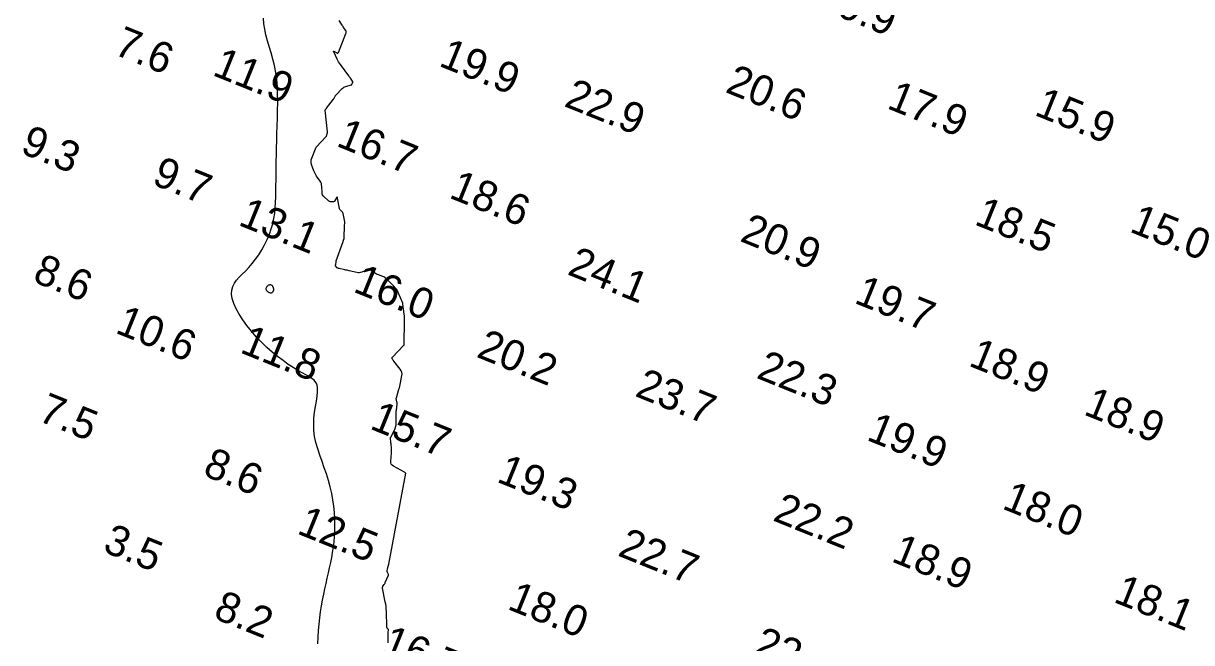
# Model space of a CAD drawing. Extents: x 3040093 to 3056816, y 408076 to 509144.
# Drawn here: x 3043773.7 to 3043964.6, y 439499.2 to 439600.5 of the extents above; entities that cross this region are included whole.
import ezdxf

# ---------------------------------------------------------------- set-up
doc = ezdxf.new("R2010")
doc.units = 0
for name, color, linetype in [('V-CHAN-CONT-EL12-1112', 7, 'Continuous'), ('V-CHAN-CONT-EL15', 7, 'Continuous'), ('V-TOPO-SOUN-0810', 7, 'Continuous')]:
    doc.layers.add(name, color=color, linetype=linetype)

msp = doc.modelspace()

# ---------------------------------------------------------------- linework, layer by layer
at = {"layer": 'V-CHAN-CONT-EL12-1112'}
msp.add_lwpolyline([(3043821.79, 439499.03), (3043821.85, 439500.11), (3043821.92, 439501.18), (3043822.01, 439502.23), (3043822.12, 439503.26), (3043822.25, 439504.26), (3043822.4, 439505.24), (3043822.57, 439506.19), (3043822.76, 439507.12), (3043822.95, 439508.02), (3043823.14, 439508.91), (3043823.34, 439509.78), (3043823.53, 439510.63), (3043823.72, 439511.47), (3043823.9, 439512.3), (3043824.06, 439513.13), (3043824.21, 439513.96), (3043824.34, 439514.81), (3043824.44, 439515.68), (3043824.52, 439516.57), (3043824.57, 439517.49), (3043824.58, 439518.45), (3043824.56, 439519.45), (3043824.5, 439520.47), (3043824.4, 439521.51), (3043824.26, 439522.56), (3043824.07, 439523.62), (3043823.83, 439524.68), (3043823.55, 439525.74), (3043823.21, 439526.79), (3043822.85, 439527.82), (3043822.47, 439528.85), (3043822.11, 439529.88), (3043821.77, 439530.89), (3043821.48, 439531.91), (3043821.26, 439532.92), (3043821.13, 439533.93), (3043821.11, 439534.95), (3043821.16, 439535.94), (3043821.27, 439536.92), (3043821.42, 439537.84), (3043821.56, 439538.72), (3043821.69, 439539.52), (3043821.76, 439540.23), (3043821.76, 439540.85), (3043821.67, 439541.35), (3043821.48, 439541.77), (3043821.19, 439542.12), (3043820.82, 439542.42), (3043820.36, 439542.71), (3043819.82, 439543.01), (3043819.2, 439543.34), (3043818.51, 439543.72), (3043817.76, 439544.18), (3043816.95, 439544.71), (3043816.1, 439545.32), (3043815.22, 439545.98), (3043814.33, 439546.71), (3043813.44, 439547.49), (3043812.57, 439548.33), (3043811.73, 439549.2), (3043810.93, 439550.11), (3043810.19, 439551.04), (3043809.52, 439551.98), (3043808.94, 439552.91), (3043808.45, 439553.81), (3043808.07, 439554.67), (3043807.81, 439555.48), (3043807.7, 439556.21), (3043807.72, 439556.85), (3043807.88, 439557.43), (3043808.15, 439557.96), (3043808.51, 439558.46), (3043808.95, 439558.95), (3043809.44, 439559.44), (3043809.97, 439559.97), (3043810.52, 439560.55), (3043811.07, 439561.19), (3043811.61, 439561.89), (3043812.13, 439562.64), (3043812.62, 439563.44), (3043813.08, 439564.26), (3043813.5, 439565.11), (3043813.87, 439565.97), (3043814.17, 439566.84), (3043814.42, 439567.7), (3043814.6, 439568.57), (3043814.74, 439569.43), (3043814.83, 439570.3), (3043814.89, 439571.18), (3043814.93, 439572.08), (3043814.94, 439572.99), (3043814.95, 439573.92), (3043814.96, 439574.87), (3043814.97, 439575.86), (3043814.98, 439576.87), (3043814.99, 439577.91), (3043815.01, 439578.99), (3043815.03, 439580.1), (3043815.06, 439581.25), (3043815.1, 439582.44), (3043815.14, 439583.67), (3043815.18, 439584.93), (3043815.22, 439586.21), (3043815.23, 439587.49), (3043815.22, 439588.77), (3043815.17, 439590.03), (3043815.07, 439591.25), (3043814.92, 439592.43), (3043814.7, 439593.55), (3043814.44, 439594.62), (3043814.15, 439595.65), (3043813.85, 439596.65), (3043813.57, 439597.61), (3043813.31, 439598.55), (3043813.1, 439599.48), (3043812.96, 439600.4), (3043812.9, 439601.32)], dxfattribs=at)
msp.add_lwpolyline([(3043814.07, 439556.39), (3043814.15, 439556.39), (3043814.22, 439556.41), (3043814.28, 439556.43), (3043814.33, 439556.46), (3043814.37, 439556.5), (3043814.41, 439556.54), (3043814.44, 439556.58), (3043814.47, 439556.62), (3043814.5, 439556.66), (3043814.52, 439556.7), (3043814.54, 439556.73), (3043814.55, 439556.76), (3043814.56, 439556.79), (3043814.58, 439556.81), (3043814.58, 439556.84), (3043814.59, 439556.86), (3043814.59, 439556.88), (3043814.59, 439556.9), (3043814.59, 439556.92), (3043814.59, 439556.94), (3043814.59, 439556.97), (3043814.58, 439557), (3043814.58, 439557.03), (3043814.57, 439557.07), (3043814.56, 439557.12), (3043814.55, 439557.17), (3043814.54, 439557.23), (3043814.52, 439557.29), (3043814.49, 439557.35), (3043814.46, 439557.41), (3043814.42, 439557.47), (3043814.37, 439557.52), (3043814.31, 439557.58), (3043814.25, 439557.62), (3043814.18, 439557.66), (3043814.1, 439557.69), (3043814.01, 439557.71), (3043813.92, 439557.7), (3043813.83, 439557.68), (3043813.73, 439557.64), (3043813.63, 439557.58), (3043813.54, 439557.51), (3043813.46, 439557.42), (3043813.39, 439557.32), (3043813.33, 439557.22), (3043813.31, 439557.11), (3043813.3, 439557), (3043813.33, 439556.9), (3043813.39, 439556.8), (3043813.47, 439556.71), (3043813.56, 439556.62), (3043813.66, 439556.55), (3043813.77, 439556.48), (3043813.88, 439556.44), (3043813.98, 439556.41)], close=True, dxfattribs=at)
at = {"layer": 'V-CHAN-CONT-EL15'}
for points in [[(3043833.4, 439512.06), (3043836.18, 439526.91), (3043836.13, 439526.95), (3043836.08, 439526.99), (3043836.03, 439527.03), (3043835.97, 439527.07), (3043834.14, 439528.08), (3043833.93, 439528.23), (3043833.8, 439528.42), (3043833.72, 439528.64), (3043833.71, 439528.89), (3043833.84, 439530.17), (3043833.85, 439530.34), (3043833.85, 439530.52), (3043833.85, 439530.7), (3043833.84, 439530.88), (3043833.75, 439531.76), (3043833.74, 439531.85), (3043833.73, 439531.95), (3043833.72, 439532.04), (3043833.71, 439532.13), (3043833.66, 439532.49), (3043833.66, 439532.58), (3043833.67, 439532.66), (3043833.69, 439532.75), (3043833.72, 439532.83), (3043834.36, 439534.06), (3043834.4, 439534.15), (3043834.44, 439534.24), (3043834.47, 439534.34), (3043834.49, 439534.43), (3043834.57, 439534.82), (3043834.59, 439534.92), (3043834.6, 439535.02), (3043834.61, 439535.12), (3043834.61, 439535.21), (3043834.58, 439536.47), (3043834.58, 439536.66), (3043834.59, 439536.85), (3043834.6, 439537.04), (3043834.62, 439537.23), (3043834.74, 439538.18), (3043834.75, 439538.28), (3043834.74, 439538.37), (3043834.73, 439538.46), (3043834.72, 439538.55), (3043834.62, 439538.91), (3043834.61, 439539), (3043834.6, 439539.09), (3043834.61, 439539.17), (3043834.63, 439539.26), (3043835.04, 439540.63), (3043835.11, 439540.89), (3043835.18, 439541.14), (3043835.24, 439541.41), (3043835.29, 439541.67), (3043835.52, 439542.87), (3043835.55, 439543.15), (3043835.52, 439543.42), (3043835.42, 439543.67), (3043835.27, 439543.91), (3043834.22, 439545.25), (3043834.18, 439545.3), (3043834.14, 439545.35), (3043834.11, 439545.4), (3043834.07, 439545.45), (3043833.92, 439545.65), (3043833.9, 439545.7), (3043833.89, 439545.75), (3043833.9, 439545.79), (3043833.94, 439545.84), (3043835.87, 439547.83), (3043835.87, 439547.84), (3043835.88, 439547.84), (3043835.88, 439547.85), (3043835.88, 439547.85), (3043835.89, 439547.88), (3043835.89, 439547.88), (3043835.89, 439547.89), (3043835.89, 439547.89), (3043835.89, 439547.9), (3043835.89, 439547.94), (3043835.89, 439547.94), (3043835.97, 439551.81), (3043835.97, 439552.09), (3043835.96, 439552.36), (3043835.94, 439552.64), (3043835.91, 439552.91), (3043835.7, 439554.55), (3043835.69, 439554.56), (3043835.69, 439554.57), (3043835.69, 439554.59), (3043835.68, 439554.6), (3043835.68, 439554.61), (3043835.68, 439554.66), (3043835.68, 439554.67), (3043835.67, 439554.68), (3043835.67, 439554.69), (3043835.67, 439554.7), (3043834.93, 439556.44), (3043834.8, 439556.72), (3043834.63, 439556.99), (3043834.45, 439557.24), (3043834.23, 439557.47), (3043833.01, 439558.68), (3043832.87, 439558.8), (3043832.73, 439558.91), (3043832.57, 439559), (3043832.4, 439559.07), (3043831.71, 439559.33), (3043831.54, 439559.4), (3043831.38, 439559.48), (3043831.22, 439559.58), (3043831.07, 439559.68), (3043830.47, 439560.1), (3043830.32, 439560.18), (3043830.16, 439560.22), (3043830, 439560.21), (3043829.83, 439560.16), (3043828.97, 439559.8), (3043828.77, 439559.73), (3043828.56, 439559.69), (3043828.36, 439559.69), (3043828.15, 439559.72), (3043826.93, 439560.01), (3043826.74, 439560.05), (3043826.56, 439560.09), (3043826.38, 439560.13), (3043826.19, 439560.17), (3043825.25, 439560.36), (3043825.17, 439560.38), (3043825.1, 439560.41), (3043825.03, 439560.46), (3043824.97, 439560.51), (3043824.67, 439560.82), (3043824.65, 439560.84), (3043824.65, 439560.86), (3043824.65, 439560.88), (3043824.65, 439560.9), (3043824.7, 439561), (3043824.71, 439561.02), (3043824.72, 439561.04), (3043824.72, 439561.07), (3043824.73, 439561.09), (3043824.76, 439561.39), (3043824.76, 439561.45), (3043824.77, 439561.51), (3043824.79, 439561.56), (3043824.81, 439561.62), (3043825.92, 439564.81), (3043825.93, 439564.86), (3043825.95, 439564.91), (3043825.97, 439564.96), (3043825.99, 439565.01), (3043826.11, 439565.3), (3043826.11, 439565.3), (3043826.11, 439565.3), (3043826.11, 439565.31), (3043826.11, 439565.31), (3043826.1, 439565.33), (3043826.1, 439565.33), (3043826.09, 439565.34), (3043826.09, 439565.34), (3043826.09, 439565.35), (3043826.1, 439565.46), (3043826.1, 439565.48), (3043826.1, 439565.5), (3043826.11, 439565.52), (3043826.11, 439565.54), (3043826.12, 439567.26), (3043826.13, 439567.33), (3043826.13, 439567.39), (3043826.14, 439567.45), (3043826.15, 439567.51), (3043826.2, 439567.75), (3043826.21, 439567.81), (3043826.21, 439567.87), (3043826.21, 439567.93), (3043826.2, 439567.99), (3043825.92, 439569.38), (3043825.9, 439569.46), (3043825.86, 439569.54), (3043825.81, 439569.61), (3043825.75, 439569.67), (3043825.48, 439569.9), (3043825.42, 439569.96), (3043825.38, 439570.03), (3043825.34, 439570.11), (3043825.32, 439570.19), (3043825.02, 439571.9), (3043824.99, 439572), (3043824.95, 439572.04), (3043824.89, 439572.02), (3043824.83, 439571.93), (3043824.49, 439571.41), (3043824.44, 439571.34), (3043824.37, 439571.3), (3043824.3, 439571.27), (3043824.21, 439571.27), (3043823.84, 439571.3), (3043823.75, 439571.31), (3043823.67, 439571.34), (3043823.59, 439571.38), (3043823.52, 439571.44), (3043822.78, 439572.13), (3043822.66, 439572.27), (3043822.56, 439572.43), (3043822.5, 439572.6), (3043822.48, 439572.79), (3043822.44, 439573.81), (3043822.41, 439574.04), (3043822.36, 439574.26), (3043822.27, 439574.47), (3043822.15, 439574.67), (3043821.59, 439575.49), (3043821.46, 439575.69), (3043821.35, 439575.9), (3043821.24, 439576.12), (3043821.15, 439576.34), (3043820.77, 439577.4), (3043820.7, 439577.65), (3043820.68, 439577.9), (3043820.71, 439578.15), (3043820.78, 439578.39), (3043821.42, 439579.95), (3043821.43, 439579.98), (3043821.44, 439580), (3043821.45, 439580.03), (3043821.46, 439580.05), (3043821.49, 439580.16), (3043821.5, 439580.18), (3043821.51, 439580.2), (3043821.53, 439580.23), (3043821.55, 439580.25), (3043823.1, 439581.9), (3043823.14, 439581.95), (3043823.18, 439582.01), (3043823.22, 439582.08), (3043823.24, 439582.15), (3043823.34, 439582.43), (3043823.36, 439582.5), (3043823.37, 439582.57), (3043823.38, 439582.64), (3043823.37, 439582.72), (3043823, 439586.26), (3043823, 439586.29), (3043823.01, 439586.32), (3043823.02, 439586.35), (3043823.04, 439586.38), (3043823.14, 439586.48), (3043823.16, 439586.5), (3043823.18, 439586.53), (3043823.21, 439586.56), (3043823.23, 439586.58), (3043824.33, 439588.07), (3043824.37, 439588.13), (3043824.41, 439588.19), (3043824.45, 439588.25), (3043824.49, 439588.31), (3043824.63, 439588.56), (3043824.66, 439588.62), (3043824.7, 439588.67), (3043824.75, 439588.73), (3043824.8, 439588.78), (3043825.78, 439589.81), (3043825.91, 439589.92), (3043826.04, 439590.01), (3043826.19, 439590.09), (3043826.35, 439590.14), (3043827.25, 439590.39), (3043827.29, 439590.4), (3043827.32, 439590.42), (3043827.35, 439590.45), (3043827.37, 439590.49), (3043827.47, 439590.71), (3043827.48, 439590.72), (3043827.48, 439590.74), (3043827.49, 439590.75), (3043827.49, 439590.76), (3043827.5, 439590.81), (3043827.51, 439590.82), (3043827.51, 439590.83), (3043827.51, 439590.84), (3043827.51, 439590.85), (3043827.49, 439590.94), (3043827.49, 439590.96), (3043827.48, 439590.98), (3043827.47, 439590.99), (3043827.46, 439591.01), (3043827.11, 439591.51), (3043827.05, 439591.59), (3043826.99, 439591.68), (3043826.93, 439591.77), (3043826.86, 439591.86), (3043825.47, 439593.72), (3043825.32, 439593.93), (3043825.18, 439594.14), (3043825.06, 439594.36), (3043824.94, 439594.59), (3043824.39, 439595.78), (3043824.36, 439595.86), (3043824.37, 439595.9), (3043824.41, 439595.9), (3043824.49, 439595.86), (3043824.87, 439595.62), (3043824.96, 439595.58), (3043825.03, 439595.58), (3043825.09, 439595.62), (3043825.14, 439595.71), (3043826.39, 439598.77), (3043826.43, 439598.91), (3043826.44, 439599.04), (3043826.4, 439599.17), (3043826.34, 439599.3), (3043826, 439599.8), (3043825.92, 439599.92), (3043825.83, 439600.05), (3043825.75, 439600.18), (3043825.67, 439600.3), (3043825.3, 439600.9)], [(3043833.26, 439499.2), (3043833.27, 439499.26), (3043833.28, 439499.32), (3043833.28, 439499.39), (3043833.28, 439500.75), (3043833.28, 439500.81), (3043833.29, 439500.87), (3043833.29, 439500.93), (3043833.3, 439500.99), (3043833.35, 439501.23), (3043833.35, 439501.28), (3043833.34, 439501.33), (3043833.32, 439501.38), (3043833.29, 439501.42), (3043833.14, 439501.59), (3043833.1, 439501.64), (3043833.08, 439501.68), (3043833.06, 439501.74), (3043833.05, 439501.79), (3043832.99, 439504.3), (3043832.97, 439504.71), (3043832.93, 439505.11), (3043832.88, 439505.51), (3043832.81, 439505.9), (3043832.37, 439508.11), (3043832.36, 439508.2), (3043832.37, 439508.28), (3043832.39, 439508.36), (3043832.43, 439508.43), (3043832.64, 439508.72), (3043832.69, 439508.79), (3043832.73, 439508.87), (3043832.77, 439508.95), (3043832.81, 439509.03), (3043833.32, 439510.24), (3043833.34, 439510.3), (3043833.34, 439510.35), (3043833.33, 439510.41), (3043833.31, 439510.46), (3043833.19, 439510.67), (3043833.16, 439510.72), (3043833.14, 439510.78), (3043833.14, 439510.84), (3043833.14, 439510.89), (3043833.2, 439511.35), (3043833.22, 439511.44), (3043833.24, 439511.54), (3043833.26, 439511.63), (3043833.29, 439511.72), (3043833.4, 439512.06)]]:
    msp.add_lwpolyline(points, dxfattribs=at)

# ---------------------------------------------------------------- texts
at = {"layer": 'V-TOPO-SOUN-0810'}
for s, p in [('19.9 ', (3043903, 439603.14)), ('7.6', (3043788.24, 439595.49)), ('19.9 ', (3043841.39, 439593.56)), ('11.9 ', (3043804.38, 439592.05)), ('20.6 ', (3043888.21, 439589.27)), ('22.9 ', (3043861.86, 439586.97)), ('17.9 ', (3043914.62, 439586.64)), ('15.9 ', (3043938.73, 439585.53)), ('16.7 ', (3043824.63, 439580.47)), ('9.3', (3043772.99, 439579.34)), ('9.7', (3043794.48, 439574.23)), ('18.6 ', (3043843.06, 439572.01)), ('13.1 ', (3043808.61, 439567.55)), ('18.5 ', (3043928.92, 439567.65)), ('15.0 ', (3043954.28, 439566.46)), ('20.9 ', (3043890.6, 439564.92)), ('24.1 ', (3043862.39, 439559.48)), ('8.6', (3043774.98, 439558.32)), ('16.0 ', (3043827.38, 439556.65)), ('19.7 ', (3043909.27, 439554.82)), ('10.6 ', (3043788.5, 439549.93)), ('11.8 ', (3043808.88, 439546.71)), ('20.2 ', (3043847.53, 439545.99)), ('18.9 ', (3043927.97, 439544.55)), ('22.3 ', (3043893.29, 439542.55)), ('23.7 ', (3043873.44, 439539.59)), ('7.5', (3043775.85, 439535.58)), ('18.9 ', (3043946.77, 439536.58)), ('15.7 ', (3043830.1, 439534.25)), ('19.9 ', (3043911.3, 439532.41)), ('8.6', (3043802.8, 439526.66)), ('19.3 ', (3043850.84, 439525.58)), ('18.0 ', (3043933.45, 439521.19)), ('22.2 ', (3043895.98, 439519.25)), ('12.5 ', (3043818.19, 439517.12)), ('3.5', (3043786.44, 439514.19)), ('22.7 ', (3043870.62, 439513.51)), ('18.9 ', (3043915.34, 439512.56)), ('18.1 ', (3043951.66, 439505.93)), ('8.2', (3043804.52, 439503.29)), ('18.0 ', (3043852.58, 439504.78)), ('16.7 ', (3043831.97, 439497.6)), ('22.1 ', (3043892.74, 439497.37))]:
    msp.add_text(s, height=5, rotation=338, dxfattribs=at).set_placement(p)

doc.saveas('drawing.dxf')
